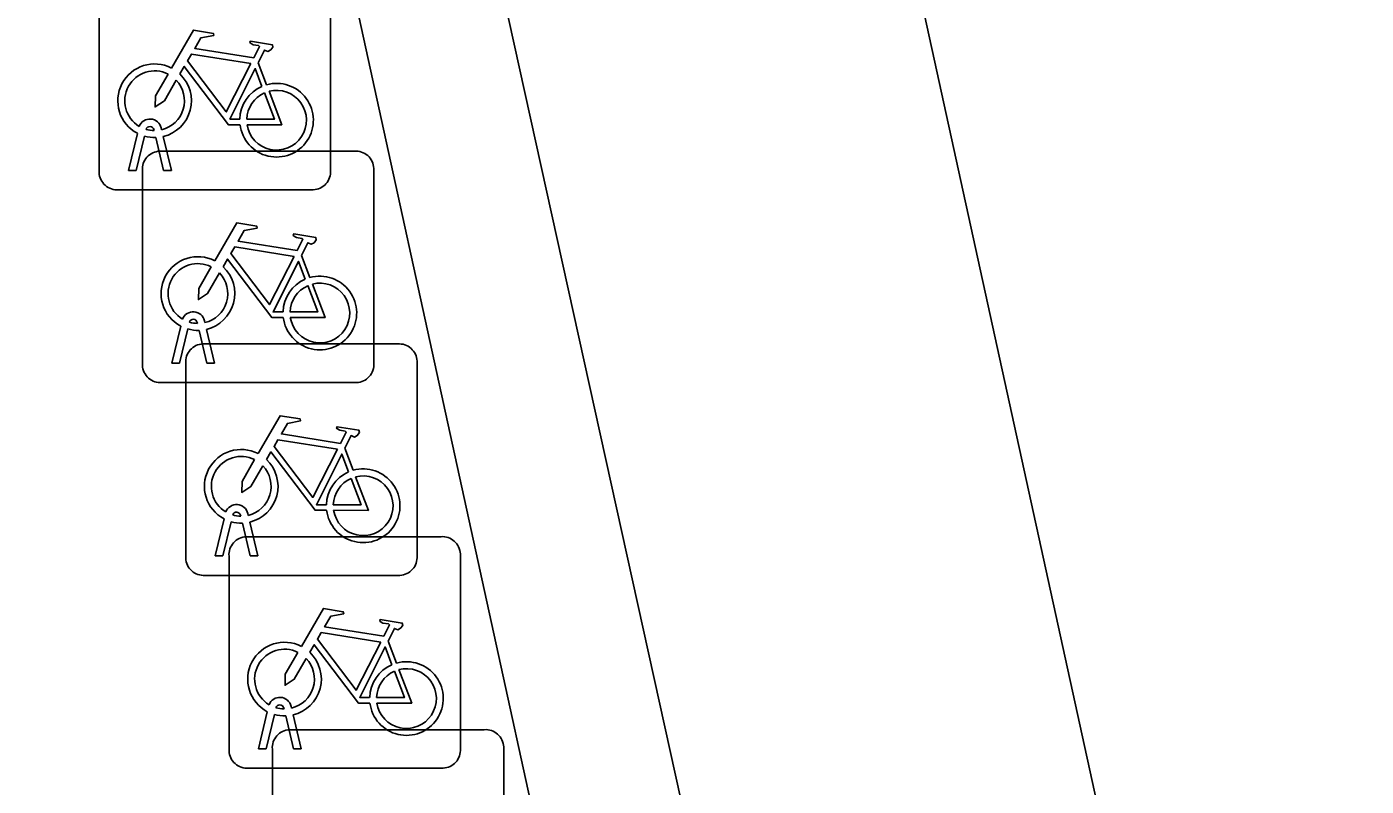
# Model space of a CAD drawing. Extents: x 161087 to 161926, y 382572 to 383873.
# Drawn here: x 161684.49 to 161690.27, y 382874.07 to 382877.35 of the extents above; entities that cross this region are included whole.
import ezdxf

# ---------------------------------------------------------------- set-up
doc = ezdxf.new("R2010")
doc.units = 0
for name, color, linetype in [('IMGEO_Fietsenrek', 7, 'Continuous'), ('IMGEO_Groenvoorziening', 7, 'Continuous'), ('IMGEO_Muur', 7, 'Continuous'), ('IMGEO_Terreindeel_halfverhard', 7, 'Continuous'), ('IMGEO_Voetpad_open', 7, 'Continuous')]:
    doc.layers.add(name, color=color, linetype=linetype)

msp = doc.modelspace()

# ---------------------------------------------------------------- linework, layer by layer
at = {"layer": 'IMGEO_Fietsenrek'}
for p, q in [((161684.7995, 382876.7219), (161684.7995, 382877.5628)), ((161684.7995, 382877.5628), (161684.7995, 382876.7219)), ((161685.7985, 382877.5721), (161685.7985, 382876.7312)), ((161685.7985, 382876.7312), (161685.7985, 382877.5721)), ((161685.4862, 382877.1962), (161685.5225, 382877.101)), ((161685.0676, 382876.9144), (161685.0694, 382876.9065)), ((161684.9265, 382876.7313), (161684.9648, 382876.8913)), ((161684.9952, 382876.8791), (161684.9599, 382876.7313)), ((161685.0369, 382876.9029), (161685.0359, 382876.9072)), ((161685.078, 382876.7313), (161685.0441, 382876.873)), ((161685.0764, 382876.8773), (161685.1114, 382876.7313)), ((161685.0609, 382876.8145), (161685.9018, 382876.8145)), ((161685.9018, 382876.8145), (161685.0609, 382876.8145)), ((161685.9855, 382876.7401), (161685.9855, 382875.8992)), ((161685.9855, 382875.8992), (161685.9855, 382876.7401)), ((161684.9599, 382876.7313), (161684.9265, 382876.7313)), ((161684.9865, 382875.8899), (161684.9865, 382876.7308)), ((161684.9865, 382876.7308), (161684.9865, 382875.8899)), ((161685.1114, 382876.7313), (161685.078, 382876.7313)), ((161685.7241, 382876.6475), (161684.8832, 382876.6475)), ((161684.8832, 382876.6475), (161685.7241, 382876.6475)), ((161685.6732, 382876.3642), (161685.7095, 382876.269)), ((161685.1135, 382875.8993), (161685.1518, 382876.0593)), ((161685.1822, 382876.0471), (161685.1469, 382875.8993)), ((161685.2239, 382876.0709), (161685.2229, 382876.0752)), ((161685.2546, 382876.0824), (161685.2564, 382876.0745)), ((161685.265, 382875.8993), (161685.2311, 382876.041)), ((161685.2634, 382876.0453), (161685.2984, 382875.8993)), ((161685.2479, 382875.9825), (161686.0888, 382875.9825)), ((161686.0888, 382875.9825), (161685.2479, 382875.9825)), ((161685.1469, 382875.8993), (161685.1135, 382875.8993)), ((161685.1735, 382875.0579), (161685.1735, 382875.8988)), ((161685.1735, 382875.8988), (161685.1735, 382875.0579)), ((161685.2984, 382875.8993), (161685.265, 382875.8993)), ((161686.1725, 382875.9081), (161686.1725, 382875.0672)), ((161686.1725, 382875.0672), (161686.1725, 382875.9081)), ((161685.9111, 382875.8155), (161685.0702, 382875.8155)), ((161685.0702, 382875.8155), (161685.9111, 382875.8155)), ((161685.8602, 382875.5322), (161685.8965, 382875.437)), ((161685.4109, 382875.2389), (161685.4099, 382875.2432)), ((161685.4416, 382875.2504), (161685.4434, 382875.2425)), ((161685.3005, 382875.0673), (161685.3388, 382875.2273)), ((161685.3692, 382875.2151), (161685.3339, 382875.0673)), ((161685.452, 382875.0673), (161685.4181, 382875.209)), ((161685.4504, 382875.2133), (161685.4854, 382875.0673)), ((161685.4349, 382875.1505), (161686.2758, 382875.1505)), ((161686.2758, 382875.1505), (161685.4349, 382875.1505)), ((161685.3339, 382875.0673), (161685.3005, 382875.0673)), ((161685.3605, 382874.2259), (161685.3605, 382875.0668)), ((161685.3605, 382875.0668), (161685.3605, 382874.2259)), ((161685.4854, 382875.0673), (161685.452, 382875.0673)), ((161686.3595, 382875.0761), (161686.3595, 382874.2352)), ((161686.3595, 382874.2352), (161686.3595, 382875.0761)), ((161686.0981, 382874.9835), (161685.2572, 382874.9835)), ((161685.2572, 382874.9835), (161686.0981, 382874.9835)), ((161686.0472, 382874.7002), (161686.0835, 382874.605)), ((161685.4875, 382874.2353), (161685.5258, 382874.3953)), ((161685.5562, 382874.3831), (161685.5209, 382874.2353)), ((161685.5979, 382874.4069), (161685.5969, 382874.4112)), ((161685.639, 382874.2353), (161685.6051, 382874.377)), ((161685.6286, 382874.4184), (161685.6304, 382874.4105)), ((161685.6374, 382874.3813), (161685.6724, 382874.2353)), ((161685.6219, 382874.3175), (161686.4628, 382874.3175)), ((161686.4628, 382874.3175), (161685.6219, 382874.3175)), ((161685.5209, 382874.2353), (161685.4875, 382874.2353)), ((161685.5475, 382873.3929), (161685.5475, 382874.2338)), ((161685.5475, 382874.2338), (161685.5475, 382873.3929)), ((161685.6724, 382874.2353), (161685.639, 382874.2353)), ((161686.5465, 382874.2431), (161686.5465, 382873.4022)), ((161686.5465, 382873.4022), (161686.5465, 382874.2431)), ((161686.2851, 382874.1515), (161685.4442, 382874.1515)), ((161685.4442, 382874.1515), (161686.2851, 382874.1515))]:
    msp.add_line(p, q, dxfattribs=at)
for points in [[(161685.1121, 382877.1732), (161685.2068, 382877.3367), (161685.293, 382877.3229), (161685.2947, 382877.3142), (161685.2386, 382877.3033), (161685.2124, 382877.258), (161685.4676, 382877.2172)], [(161685.4676, 382877.2172), (161685.4926, 382877.266), (161685.4875, 382877.27), (161685.4643, 382877.2737), (161685.4516, 382877.2812), (161685.4506, 382877.2843), (161685.4528, 382877.2889), (161685.5476, 382877.2738), (161685.5499, 382877.2635), (161685.5405, 382877.2511), (161685.5281, 382877.2447), (161685.5136, 382877.2509), (161685.4862, 382877.1962)], [(161685.4547, 382877.192), (161685.1979, 382877.233), (161685.1812, 382877.2042), (161685.3482, 382876.9839), (161685.4547, 382877.192)], [(161685.1328, 382877.1207), (161685.0812, 382877.0315), (161685.0413, 382877.0055), (161685.0425, 382877.053), (161685.097, 382877.1472)], [(161685.4078, 382876.9285), (161685.3581, 382876.9286), (161685.1674, 382877.1803), (161685.1484, 382877.1475)], [(161685.5027, 382877.094), (161685.4734, 382877.1708), (161685.364, 382876.9527), (161685.4067, 382876.9526)], [(161685.4367, 382876.9525), (161685.5566, 382876.9523), (161685.5134, 382877.0659)], [(161685.5332, 382877.0728), (161685.5882, 382876.9282), (161685.4381, 382876.9285)], [(161685.2991, 382876.3412), (161685.3938, 382876.5047), (161685.48, 382876.4909), (161685.4817, 382876.4822), (161685.4256, 382876.4713), (161685.3994, 382876.426), (161685.6546, 382876.3852)], [(161685.6546, 382876.3852), (161685.6796, 382876.434), (161685.6745, 382876.438), (161685.6513, 382876.4417), (161685.6386, 382876.4492), (161685.6376, 382876.4523), (161685.6398, 382876.4569), (161685.7346, 382876.4418), (161685.7369, 382876.4315), (161685.7275, 382876.4191), (161685.7151, 382876.4127), (161685.7006, 382876.4189), (161685.6732, 382876.3642)], [(161685.6417, 382876.36), (161685.3849, 382876.401), (161685.3682, 382876.3722), (161685.5352, 382876.1519), (161685.6417, 382876.36)], [(161685.5948, 382876.0965), (161685.5451, 382876.0966), (161685.3544, 382876.3483), (161685.3354, 382876.3155)], [(161685.6897, 382876.262), (161685.6604, 382876.3388), (161685.551, 382876.1207), (161685.5937, 382876.1206)], [(161685.3198, 382876.2887), (161685.2682, 382876.1995), (161685.2283, 382876.1735), (161685.2295, 382876.221), (161685.284, 382876.3152)], [(161685.6237, 382876.1205), (161685.7436, 382876.1203), (161685.7004, 382876.2339)], [(161685.7202, 382876.2408), (161685.7752, 382876.0962), (161685.6251, 382876.0965)], [(161685.4861, 382875.5092), (161685.5808, 382875.6727), (161685.667, 382875.6589), (161685.6687, 382875.6502), (161685.6126, 382875.6393), (161685.5864, 382875.594), (161685.8416, 382875.5532)], [(161685.8416, 382875.5532), (161685.8666, 382875.602), (161685.8615, 382875.606), (161685.8383, 382875.6097), (161685.8256, 382875.6172), (161685.8246, 382875.6203), (161685.8268, 382875.6249), (161685.9216, 382875.6098), (161685.9239, 382875.5995), (161685.9145, 382875.5871), (161685.9021, 382875.5807), (161685.8876, 382875.5869), (161685.8602, 382875.5322)], [(161685.8287, 382875.528), (161685.5719, 382875.569), (161685.5552, 382875.5402), (161685.7222, 382875.3199), (161685.8287, 382875.528)], [(161685.5068, 382875.4567), (161685.4552, 382875.3675), (161685.4153, 382875.3415), (161685.4165, 382875.389), (161685.471, 382875.4832)], [(161685.7818, 382875.2645), (161685.7321, 382875.2646), (161685.5414, 382875.5163), (161685.5224, 382875.4835)], [(161685.8767, 382875.43), (161685.8474, 382875.5068), (161685.738, 382875.2887), (161685.7807, 382875.2886)], [(161685.8107, 382875.2885), (161685.9306, 382875.2883), (161685.8874, 382875.4019)], [(161685.9072, 382875.4088), (161685.9622, 382875.2642), (161685.8121, 382875.2645)], [(161685.6731, 382874.6772), (161685.7678, 382874.8407), (161685.854, 382874.8269), (161685.8557, 382874.8182), (161685.7996, 382874.8073), (161685.7734, 382874.762), (161686.0286, 382874.7212)], [(161686.0286, 382874.7212), (161686.0536, 382874.77), (161686.0485, 382874.774), (161686.0253, 382874.7777), (161686.0126, 382874.7852), (161686.0116, 382874.7883), (161686.0138, 382874.7929), (161686.1086, 382874.7778), (161686.1109, 382874.7675), (161686.1015, 382874.7551), (161686.0891, 382874.7487), (161686.0746, 382874.7549), (161686.0472, 382874.7002)], [(161686.0157, 382874.696), (161685.7589, 382874.737), (161685.7422, 382874.7082), (161685.9092, 382874.4879), (161686.0157, 382874.696)], [(161685.9688, 382874.4325), (161685.9191, 382874.4326), (161685.7284, 382874.6843), (161685.7094, 382874.6515)], [(161686.0637, 382874.598), (161686.0344, 382874.6748), (161685.925, 382874.4567), (161685.9677, 382874.4566)], [(161685.6938, 382874.6247), (161685.6422, 382874.5355), (161685.6023, 382874.5095), (161685.6035, 382874.557), (161685.658, 382874.6512)], [(161685.9977, 382874.4565), (161686.1176, 382874.4563), (161686.0744, 382874.5699)], [(161686.0942, 382874.5768), (161686.1492, 382874.4322), (161685.9991, 382874.4325)]]:
    msp.add_lwpolyline(points, dxfattribs=at)
for centre, radius, start, end in [((161685.0391, 382877.0319), 0.159, 62.67661, 242.13685), ((161685.0391, 382877.0319), 0.129, 63.31916, 238.90302), ((161685.0391, 382877.0319), 0.159, 283.5766, 46.60424), ((161685.0391, 382877.0319), 0.129, 283.60429, 43.43025), ((161685.5657, 382876.9479), 0.159, 113.3408, 178.32165), ((161685.5657, 382876.9479), 0.159, 187.0065, 105.77075), ((161685.5657, 382876.9479), 0.129, 113.92302, 177.95563), ((161685.5657, 382876.9479), 0.129, 188.67146, 104.58832), ((161685.0189, 382876.9033), 0.0499, 12.8025, 158.69338), ((161685.0189, 382876.9033), 0.0174, 12.8025, 163.45023), ((161685.0391, 382877.0319), 0.159, 253.99666, 271.78671), ((161685.0391, 382877.0319), 0.129, 253.41502, 269.02044), ((161685.0642, 382876.7366), 0.0779, 92.4484, 184.28452), ((161685.0642, 382876.7366), 0.0779, 92.4484, 184.28452), ((161685.9076, 382876.7368), 0.0779, 2.4484, 94.28452), ((161685.9076, 382876.7368), 0.0779, 2.4484, 94.28452), ((161684.8774, 382876.7252), 0.0779, 182.4484, 274.28452), ((161684.8774, 382876.7252), 0.0779, 182.4484, 274.28452), ((161685.7208, 382876.7254), 0.0779, 272.4484, 4.28452), ((161685.7208, 382876.7254), 0.0779, 272.4484, 4.28452), ((161685.2261, 382876.1999), 0.159, 62.67661, 242.13685), ((161685.2261, 382876.1999), 0.129, 63.31916, 238.90302), ((161685.2261, 382876.1999), 0.129, 283.60429, 43.43025), ((161685.2261, 382876.1999), 0.159, 283.5766, 46.60424), ((161685.7527, 382876.1159), 0.159, 113.3408, 178.32165), ((161685.7527, 382876.1159), 0.159, 187.0065, 105.77075), ((161685.7527, 382876.1159), 0.129, 113.92302, 177.95563), ((161685.7527, 382876.1159), 0.129, 188.67146, 104.58832), ((161685.2059, 382876.0713), 0.0499, 12.8025, 158.69338), ((161685.2261, 382876.1999), 0.159, 253.99666, 271.78671), ((161685.2059, 382876.0713), 0.0174, 12.8025, 163.45023), ((161685.2261, 382876.1999), 0.129, 253.41502, 269.02044), ((161685.2512, 382875.9046), 0.0779, 92.4484, 184.28452), ((161685.2512, 382875.9046), 0.0779, 92.4484, 184.28452), ((161686.0946, 382875.9048), 0.0779, 2.4484, 94.28452), ((161686.0946, 382875.9048), 0.0779, 2.4484, 94.28452), ((161685.0644, 382875.8932), 0.0779, 182.4484, 274.28452), ((161685.0644, 382875.8932), 0.0779, 182.4484, 274.28452), ((161685.9078, 382875.8934), 0.0779, 272.4484, 4.28452), ((161685.9078, 382875.8934), 0.0779, 272.4484, 4.28452), ((161685.4131, 382875.3679), 0.159, 62.67661, 242.13685), ((161685.4131, 382875.3679), 0.129, 63.31916, 238.90302), ((161685.4131, 382875.3679), 0.159, 283.5766, 46.60424), ((161685.4131, 382875.3679), 0.129, 283.60429, 43.43025), ((161685.9397, 382875.2839), 0.159, 113.3408, 178.32165), ((161685.9397, 382875.2839), 0.159, 187.0065, 105.77075), ((161685.9397, 382875.2839), 0.129, 188.67146, 104.58832), ((161685.9397, 382875.2839), 0.129, 113.92302, 177.95563), ((161685.3929, 382875.2393), 0.0499, 12.8025, 158.69338), ((161685.3929, 382875.2393), 0.0174, 12.8025, 163.45023), ((161685.4131, 382875.3679), 0.129, 253.41502, 269.02044), ((161685.4131, 382875.3679), 0.159, 253.99666, 271.78671), ((161685.4382, 382875.0726), 0.0779, 92.4484, 184.28452), ((161685.4382, 382875.0726), 0.0779, 92.4484, 184.28452), ((161686.2816, 382875.0728), 0.0779, 2.4484, 94.28452), ((161686.2816, 382875.0728), 0.0779, 2.4484, 94.28452), ((161686.0948, 382875.0614), 0.0779, 272.4484, 4.28452), ((161686.0948, 382875.0614), 0.0779, 272.4484, 4.28452), ((161685.2514, 382875.0612), 0.0779, 182.4484, 274.28452), ((161685.2514, 382875.0612), 0.0779, 182.4484, 274.28452), ((161685.6001, 382874.5359), 0.159, 62.67661, 242.13685), ((161685.6001, 382874.5359), 0.129, 63.31916, 238.90302), ((161685.6001, 382874.5359), 0.129, 283.60429, 43.43025), ((161685.6001, 382874.5359), 0.159, 283.5766, 46.60424), ((161686.1267, 382874.4519), 0.159, 187.0065, 105.77075), ((161686.1267, 382874.4519), 0.159, 113.3408, 178.32165), ((161686.1267, 382874.4519), 0.129, 113.92302, 177.95563), ((161686.1267, 382874.4519), 0.129, 188.67146, 104.58832), ((161685.5799, 382874.4073), 0.0499, 12.8025, 158.69338), ((161685.6001, 382874.5359), 0.159, 253.99666, 271.78671), ((161685.5799, 382874.4073), 0.0174, 12.8025, 163.45023), ((161685.6001, 382874.5359), 0.129, 253.41502, 269.02044), ((161685.6252, 382874.2396), 0.0779, 92.4484, 184.28452), ((161685.6252, 382874.2396), 0.0779, 92.4484, 184.28452), ((161686.4686, 382874.2398), 0.0779, 2.4484, 94.28452), ((161686.4686, 382874.2398), 0.0779, 2.4484, 94.28452), ((161685.4384, 382874.2292), 0.0779, 182.4484, 274.28452), ((161685.4384, 382874.2292), 0.0779, 182.4484, 274.28452), ((161686.2818, 382874.2294), 0.0779, 272.4484, 4.28452), ((161686.2818, 382874.2294), 0.0779, 272.4484, 4.28452)]:
    msp.add_arc(centre, radius, start, end, dxfattribs=at)
at = {"layer": 'IMGEO_Groenvoorziening'}
for points in [[(161684.897, 382884.949), (161688.728, 382867.603), (161689.676, 382867.832)], [(161690.271, 382868.694), (161687.494, 382881.374), (161686.132, 382884.65)]]:
    msp.add_lwpolyline(points, dxfattribs=at)
at = {"layer": 'IMGEO_Muur'}
msp.add_lwpolyline([(161684.897, 382884.949), (161684.559, 382886.48), (161683.961, 382886.351), (161688.305, 382866.503), (161688.937, 382866.657), (161688.728, 382867.603)], close=True, dxfattribs=at)
at = {"layer": 'IMGEO_Terreindeel_halfverhard'}
msp.add_lwpolyline([(161685.885, 382865.984), (161688.305, 382866.503), (161683.961, 382886.351)], dxfattribs=at)
at = {"layer": 'IMGEO_Voetpad_open'}
msp.add_lwpolyline([(161686.132, 382884.65), (161687.494, 382881.374), (161690.271, 382868.694)], dxfattribs=at)

doc.saveas('drawing.dxf')
